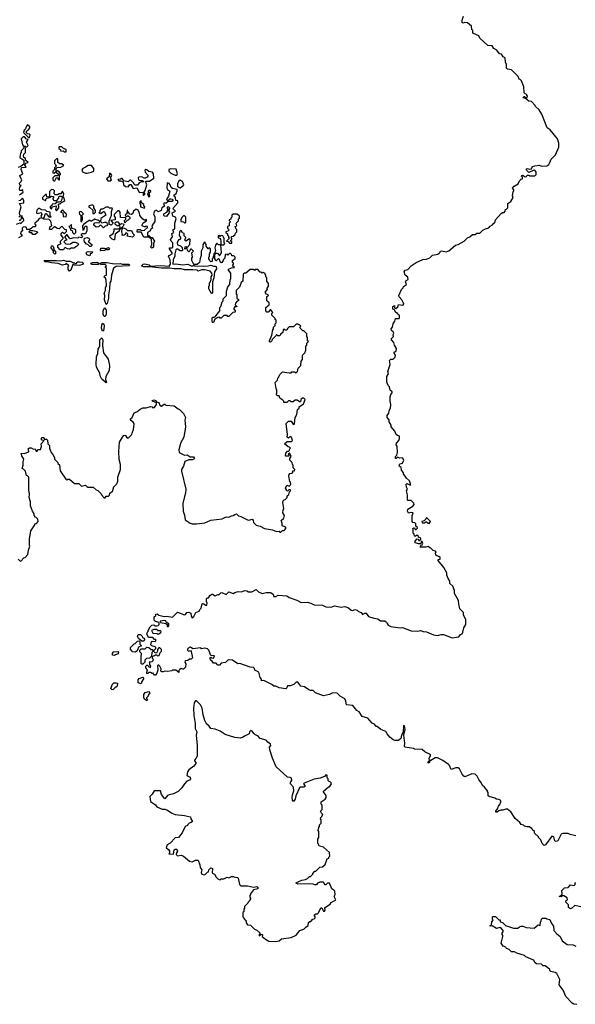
# Model space of a CAD drawing. Extents: x 2494118 to 2687960, y 757339 to 915227.
# Tile 260 of 364: x 2586212 to 2592731, y 883268 to 894822. Entities that reach past the tile are written whole.
import ezdxf

# ---------------------------------------------------------------- set-up
doc = ezdxf.new("R2010")
doc.units = 0

msp = doc.modelspace()

# ---------------------------------------------------------------- linework, layer by layer
at = {"layer": '0CON20XD'}
for points in [[(2588403, 887997), (2588405, 888030), (2588415, 888040), (2588425, 888040), (2588445, 888070), (2588455, 888070), (2588465, 888080), (2588475, 888080), (2588505, 888062), (2588535, 888078), (2588545, 888070), (2588572, 888095), (2588585, 888099), (2588635, 888078), (2588665, 888108), (2588715, 888088), (2588735, 888102), (2588775, 888113), (2588815, 888110), (2588855, 888123), (2588875, 888120), (2588895, 888108), (2588935, 888108), (2588985, 888137), (2589015, 888108), (2589055, 888090), (2589105, 888102), (2589155, 888100), (2589185, 888080), (2589195, 888053), (2589215, 888053), (2589245, 888068), (2589345, 888060), (2589375, 888042), (2589465, 888011), (2589515, 887982), (2589586, 887986), (2589626, 887976), (2589667, 887957), (2589765, 887952), (2589805, 887934), (2589865, 887928), (2589905, 887943), (2589985, 887930), (2590026, 887936), (2590070, 887920), (2590100, 887895), (2590119, 887891), (2590145, 887900), (2590170, 887895), (2590185, 887878), (2590217, 887867), (2590234, 887844), (2590263, 887857), (2590277, 887857), (2590305, 887820), (2590368, 887798), (2590413, 887793), (2590445, 887768), (2590495, 887768), (2590515, 887752), (2590522, 887738), (2590535, 887718), (2590565, 887703), (2590675, 887686), (2590705, 887692), (2590805, 887650), (2590882, 887648), (2590915, 887656), (2590945, 887643), (2590985, 887638), (2591065, 887603), (2591115, 887597), (2591155, 887609), (2591186, 887606), (2591285, 887570), (2591365, 887580), (2591384, 887606), (2591403, 887617), (2591412, 887635), (2591422, 887685), (2591448, 887725), (2591447, 887785), (2591420, 887835), (2591418, 887865), (2591375, 887910), (2591363, 887965), (2591362, 888005), (2591315, 888090), (2591312, 888125), (2591294, 888174), (2591258, 888208), (2591258, 888235), (2591238, 888265), (2591223, 888305), (2591222, 888332), (2591188, 888395), (2591120, 888475), (2591122, 888488), (2591145, 888490), (2591145, 888510), (2591130, 888525), (2591105, 888530), (2591095, 888540), (2591092, 888568), (2591098, 888575), (2591090, 888585), (2591062, 888592), (2591035, 888620), (2591023, 888623), (2591005, 888640), (2590975, 888632), (2590912, 888632), (2590922, 888658), (2590935, 888660), (2590942, 888675), (2590935, 888698), (2590922, 888698), (2590918, 888672), (2590895, 888672), (2590852, 888682), (2590852, 888705), (2590875, 888730), (2590888, 888728), (2590895, 888712), (2590908, 888712), (2590920, 888725), (2590917, 888737), (2590892, 888752), (2590885, 888770), (2590865, 888770), (2590855, 888760), (2590842, 888762), (2590840, 888785), (2590828, 888798), (2590830, 888835), (2590825, 888850), (2590835, 888860), (2590845, 888860), (2590852, 888842), (2590865, 888840), (2590880, 888855), (2590880, 888865), (2590858, 888878), (2590858, 888908), (2590847, 888917), (2590825, 888922), (2590818, 888935), (2590818, 889002), (2590830, 889035), (2590805, 889040), (2590775, 889030), (2590762, 889055), (2590765, 889080), (2590826, 889114), (2590838, 889135), (2590835, 889150), (2590805, 889180), (2590765, 889180), (2590760, 889185), (2590760, 889245), (2590750, 889295), (2590760, 889315), (2590750, 889335), (2590748, 889372), (2590755, 889380), (2590795, 889360), (2590797, 889375), (2590785, 889412), (2590751, 889441), (2590714, 889494), (2590713, 889505), (2590692, 889535), (2590687, 889567), (2590662, 889585), (2590671, 889609), (2590705, 889620), (2590720, 889655), (2590705, 889680), (2590668, 889678), (2590645, 889690), (2590627, 889673), (2590620, 889675), (2590620, 889695), (2590637, 889713), (2590643, 889745), (2590642, 889815), (2590630, 889835), (2590632, 889855), (2590660, 889885), (2590667, 889907), (2590667, 889937), (2590645, 889942), (2590628, 889955), (2590612, 889995), (2590570, 890045), (2590570, 890065), (2590548, 890105), (2590546, 890126), (2590522, 890155), (2590523, 890177), (2590542, 890205), (2590548, 890235), (2590562, 890265), (2590568, 890305), (2590560, 890345), (2590560, 890395), (2590568, 890425), (2590580, 890445), (2590580, 890455), (2590557, 890477), (2590550, 890515), (2590535, 890530), (2590518, 890568), (2590520, 890635), (2590540, 890665), (2590532, 890695), (2590557, 890775), (2590552, 890825), (2590565, 890838), (2590595, 890840), (2590617, 890863), (2590622, 890885), (2590602, 890918), (2590630, 890935), (2590632, 890965), (2590608, 891005), (2590602, 891035), (2590573, 891065), (2590575, 891080), (2590598, 891105), (2590592, 891125), (2590600, 891145), (2590595, 891160), (2590574, 891174), (2590570, 891195), (2590587, 891215), (2590592, 891255), (2590612, 891285), (2590620, 891315), (2590662, 891318), (2590668, 891325), (2590667, 891357), (2590652, 891362), (2590645, 891380), (2590635, 891380), (2590621, 891391), (2590608, 891418), (2590590, 891425), (2590590, 891455), (2590608, 891468), (2590610, 891445), (2590625, 891432), (2590647, 891453), (2590655, 891480), (2590705, 891472), (2590717, 891483), (2590716, 891496), (2590696, 891536), (2590662, 891572), (2590660, 891585), (2590690, 891655), (2590710, 891675), (2590715, 891690), (2590750, 891715), (2590740, 891745), (2590742, 891758), (2590770, 891775), (2590765, 891800), (2590733, 891823), (2590722, 891865), (2590735, 891882), (2590765, 891890), (2590804, 891936), (2590865, 891972), (2590943, 892007), (2590985, 892013), (2591022, 892028), (2591055, 892060), (2591118, 892072), (2591135, 892082), (2591144, 892096), (2591148, 892105), (2591165, 892110), (2591215, 892098), (2591245, 892112), (2591325, 892177), (2591357, 892183), (2591428, 892222), (2591465, 892263), (2591492, 892275), (2591525, 892300), (2591555, 892302), (2591575, 892318), (2591612, 892318), (2591645, 892353), (2591675, 892370), (2591715, 892380), (2591731, 892399), (2591758, 892415), (2591774, 892436), (2591785, 892440), (2591796, 892474), (2591861, 892549), (2591875, 892560), (2591895, 892560), (2591908, 892575), (2591910, 892595), (2591925, 892600), (2591937, 892613), (2591940, 892665), (2591975, 892690), (2592000, 892735), (2591992, 892755), (2592000, 892805), (2592010, 892815), (2592010, 892825), (2591993, 892847), (2592015, 892870), (2592060, 892895), (2592075, 892930), (2592095, 892950), (2592110, 892955), (2592110, 892975), (2592100, 892985), (2592104, 892996), (2592115, 893000), (2592133, 892983), (2592145, 892980), (2592156, 892984), (2592165, 893000), (2592185, 893000), (2592195, 892992), (2592255, 892992), (2592270, 893005), (2592273, 893035), (2592256, 893056), (2592235, 893053), (2592185, 893030), (2592161, 893051), (2592155, 893070), (2592165, 893078), (2592195, 893070), (2592215, 893072), (2592230, 893100), (2592255, 893109), (2592305, 893114), (2592335, 893104), (2592395, 893109), (2592420, 893125), (2592432, 893145), (2592448, 893185), (2592498, 893235), (2592538, 893325), (2592537, 893375), (2592520, 893425), (2592435, 893530), (2592402, 893555), (2592338, 893715), (2592308, 893765), (2592262, 893802), (2592258, 893815), (2592215, 893863), (2592185, 893867), (2592148, 893898), (2592120, 893905), (2592125, 893920), (2592135, 893920), (2592145, 893910), (2592165, 893910), (2592170, 893925), (2592160, 893935), (2592160, 893945), (2592142, 893952), (2592130, 893965), (2592126, 894036), (2592098, 894105), (2592085, 894120), (2592070, 894125), (2592060, 894155), (2591980, 894235), (2591935, 894242), (2591925, 894252), (2591924, 894295), (2591913, 894325), (2591908, 894375), (2591885, 894388), (2591865, 894418), (2591842, 894422), (2591810, 894465), (2591774, 894484), (2591756, 894516), (2591705, 894520), (2591610, 894605), (2591600, 894635), (2591535, 894660), (2591530, 894665), (2591530, 894695), (2591518, 894708), (2591512, 894745), (2591465, 894787), (2591435, 894788), (2591415, 894780), (2591405, 894790), (2591403, 894815), (2591418, 894865)], [(2586325, 893440), (2586335, 893470), (2586325, 893480), (2586302, 893482), (2586290, 893495), (2586292, 893518), (2586308, 893522), (2586330, 893555), (2586330, 893565), (2586305, 893590), (2586290, 893575), (2586278, 893542), (2586263, 893527), (2586258, 893498), (2586315, 893440), (2586325, 893440)], [(2586295, 893330), (2586310, 893345), (2586293, 893385), (2586310, 893415), (2586291, 893421), (2586268, 893448), (2586253, 893447), (2586230, 893425), (2586243, 893353), (2586255, 893340), (2586275, 893340), (2586285, 893330), (2586295, 893330)], [(2586211, 892769), (2586252, 892798), (2586245, 892830), (2586235, 892820), (2586215, 892820), (2586208, 892835), (2586212, 892858), (2586230, 892875), (2586212, 892882), (2586210, 892905), (2586228, 892922), (2586237, 892943), (2586212, 892985), (2586212, 892995), (2586248, 893015), (2586230, 893065), (2586232, 893088), (2586285, 893090), (2586287, 893097), (2586270, 893115), (2586282, 893138), (2586310, 893145), (2586282, 893172), (2586280, 893195), (2586260, 893205), (2586258, 893225), (2586260, 893245), (2586280, 893265), (2586280, 893315), (2586255, 893320), (2586248, 893302), (2586230, 893285), (2586230, 893265), (2586220, 893255), (2586212, 893205), (2586260, 893175), (2586262, 893128), (2586228, 893102), (2586192, 893088)], [(2586755, 893270), (2586755, 893300), (2586725, 893310), (2586705, 893330), (2586675, 893330), (2586670, 893325), (2586672, 893312), (2586690, 893295), (2586695, 893280), (2586722, 893282), (2586735, 893272), (2586755, 893270)], [(2586615, 893020), (2586640, 893040), (2586640, 893075), (2586652, 893088), (2586695, 893092), (2586728, 893112), (2586705, 893132), (2586683, 893133), (2586660, 893145), (2586660, 893185), (2586655, 893190), (2586645, 893190), (2586620, 893165), (2586620, 893135), (2586632, 893125), (2586640, 893105), (2586620, 893085), (2586620, 893065), (2586602, 893045), (2586600, 893025), (2586615, 893020)], [(2586625, 892930), (2586645, 892970), (2586658, 892968), (2586660, 892955), (2586672, 892942), (2586680, 892945), (2586680, 892995), (2586690, 893005), (2586690, 893015), (2586676, 893036), (2586657, 893047), (2586640, 893040), (2586640, 893035), (2586668, 893008), (2586668, 893002), (2586655, 892990), (2586625, 892990), (2586600, 892965), (2586600, 892945), (2586612, 892932), (2586625, 892930)], [(2587005, 893023), (2587056, 893034), (2587080, 893045), (2587080, 893075), (2587055, 893112), (2587015, 893113), (2586985, 893090), (2586952, 893075), (2586942, 893055), (2586947, 893037), (2586985, 893023), (2587005, 893023)], [(2587665, 892760), (2587680, 892775), (2587680, 892785), (2587670, 892795), (2587682, 892818), (2587702, 892885), (2587690, 892915), (2587692, 892928), (2587735, 892928), (2587787, 892963), (2587780, 893015), (2587770, 893035), (2587725, 893040), (2587705, 893062), (2587690, 893065), (2587680, 893055), (2587682, 893035), (2587720, 892995), (2587706, 892974), (2587685, 892962), (2587673, 892963), (2587645, 892980), (2587610, 892975), (2587600, 892965), (2587604, 892944), (2587615, 892938), (2587647, 892937), (2587670, 892925), (2587665, 892920), (2587635, 892920), (2587615, 892910), (2587595, 892880), (2587565, 892880), (2587550, 892895), (2587550, 892905), (2587515, 892940), (2587502, 892938), (2587485, 892920), (2587432, 892932), (2587415, 892960), (2587405, 892960), (2587395, 892950), (2587362, 892948), (2587375, 892930), (2587395, 892932), (2587425, 892920), (2587428, 892885), (2587455, 892867), (2587485, 892860), (2587502, 892888), (2587515, 892890), (2587542, 892842), (2587585, 892850), (2587610, 892805), (2587612, 892792), (2587622, 892798), (2587660, 892795), (2587660, 892765), (2587665, 892760)], [(2588055, 893000), (2588062, 893015), (2588047, 893067), (2587985, 893072), (2587960, 893065), (2587960, 893045), (2587985, 893022), (2588035, 893000), (2588055, 893000)], [(2589558, 891158), (2589545, 891170), (2589532, 891172), (2589502, 891202), (2589500, 891215), (2589510, 891225), (2589498, 891238), (2589485, 891240), (2589475, 891250), (2589455, 891250), (2589425, 891220), (2589372, 891218), (2589352, 891198), (2589345, 891180), (2589325, 891180), (2589315, 891190), (2589302, 891188), (2589298, 891152), (2589285, 891140), (2589272, 891138), (2589270, 891125), (2589258, 891112), (2589242, 891112), (2589225, 891130), (2589218, 891112), (2589172, 891068), (2589170, 891055), (2589155, 891040), (2589142, 891042), (2589142, 891055), (2589169, 891121), (2589180, 891185), (2589190, 891195), (2589190, 891215), (2589210, 891235), (2589210, 891255), (2589220, 891265), (2589220, 891295), (2589210, 891305), (2589208, 891318), (2589170, 891355), (2589170, 891375), (2589180, 891385), (2589158, 891418), (2589152, 891418), (2589125, 891390), (2589112, 891392), (2589100, 891405), (2589100, 891445), (2589140, 891475), (2589138, 891498), (2589110, 891525), (2589110, 891575), (2589128, 891582), (2589130, 891595), (2589102, 891602), (2589100, 891615), (2589090, 891625), (2589120, 891655), (2589110, 891665), (2589130, 891695), (2589130, 891725), (2589110, 891755), (2589110, 891795), (2589100, 891805), (2589100, 891825), (2589090, 891835), (2589090, 891845), (2589067, 891857), (2589055, 891850), (2589045, 891860), (2589035, 891860), (2589005, 891890), (2588975, 891890), (2588965, 891880), (2588955, 891890), (2588915, 891890), (2588865, 891850), (2588845, 891850), (2588832, 891838), (2588830, 891755), (2588812, 891738), (2588790, 891685), (2588750, 891645), (2588750, 891605), (2588760, 891595), (2588760, 891555), (2588778, 891538), (2588780, 891525), (2588765, 891520), (2588743, 891497), (2588740, 891475), (2588750, 891460), (2588758, 891458), (2588758, 891452), (2588745, 891460), (2588722, 891435), (2588740, 891405), (2588738, 891392), (2588712, 891388), (2588665, 891340), (2588655, 891340), (2588645, 891350), (2588605, 891350), (2588575, 891320), (2588565, 891320), (2588555, 891330), (2588535, 891328), (2588502, 891308), (2588485, 891270), (2588475, 891270), (2588468, 891285), (2588468, 891315), (2588475, 891330), (2588495, 891330), (2588509, 891341), (2588528, 891368), (2588558, 891405), (2588560, 891445), (2588572, 891458), (2588588, 891512), (2588600, 891525), (2588600, 891545), (2588640, 891585), (2588640, 891635), (2588653, 891687), (2588678, 891715), (2588680, 891775), (2588687, 891783), (2588690, 891805), (2588687, 891847), (2588660, 891885), (2588660, 891895), (2588695, 891912), (2588730, 891915), (2588710, 891935), (2588720, 891955), (2588720, 891965), (2588710, 891975), (2588710, 891995), (2588738, 892022), (2588740, 892035), (2588725, 892050), (2588702, 892052), (2588698, 892068), (2588685, 892080), (2588675, 892080), (2588655, 892060), (2588645, 892070), (2588622, 892068), (2588620, 892025), (2588602, 892008), (2588600, 891995), (2588585, 891972), (2588575, 891970), (2588565, 891980), (2588557, 892007), (2588545, 892020), (2588518, 891992), (2588512, 891992), (2588510, 892005), (2588500, 892015), (2588502, 892068), (2588518, 892082), (2588532, 892082), (2588555, 892050), (2588580, 892085), (2588570, 892180), (2588545, 892180), (2588525, 892200), (2588508, 892175), (2588502, 892145), (2588508, 892115), (2588500, 892085), (2588490, 892075), (2588490, 892055), (2588480, 892045), (2588480, 892025), (2588470, 892015), (2588470, 891985), (2588455, 891980), (2588442, 891992), (2588440, 892005), (2588430, 892015), (2588430, 892035), (2588440, 892045), (2588440, 892075), (2588450, 892095), (2588450, 892135), (2588435, 892150), (2588428, 892132), (2588422, 892132), (2588400, 892165), (2588400, 892185), (2588390, 892195), (2588388, 892208), (2588375, 892210), (2588360, 892175), (2588360, 892145), (2588342, 892105), (2588342, 892055), (2588328, 892022), (2588320, 891975), (2588295, 891950), (2588255, 891950), (2588230, 891995), (2588230, 892025), (2588240, 892035), (2588230, 892085), (2588250, 892105), (2588228, 892128), (2588215, 892130), (2588208, 892112), (2588195, 892100), (2588180, 892115), (2588178, 892138), (2588165, 892140), (2588155, 892130), (2588150, 892135), (2588152, 892158), (2588165, 892160), (2588175, 892150), (2588207, 892183), (2588210, 892245), (2588205, 892250), (2588162, 892222), (2588150, 892235), (2588160, 892265), (2588140, 892285), (2588140, 892315), (2588123, 892323), (2588108, 892348), (2588088, 892335), (2588082, 892295), (2588100, 892265), (2588100, 892255), (2588085, 892240), (2588075, 892240), (2588060, 892205), (2588065, 892180), (2588098, 892168), (2588118, 892148), (2588120, 892115), (2588115, 892110), (2588095, 892112), (2588065, 892130), (2588055, 892130), (2588045, 892120), (2588032, 892075), (2588032, 892048), (2588013, 892005), (2588010, 891955), (2588045, 891958), (2588125, 891944), (2588185, 891952), (2588225, 891933), (2588246, 891934), (2588255, 891940), (2588267, 891933), (2588365, 891930), (2588423, 891933), (2588455, 891942), (2588485, 891930), (2588505, 891932), (2588515, 891928), (2588521, 891899), (2588498, 891862), (2588490, 891795), (2588472, 891745), (2588475, 891620), (2588465, 891608), (2588461, 891611), (2588430, 891665), (2588430, 891695), (2588440, 891705), (2588440, 891735), (2588450, 891745), (2588453, 891767), (2588460, 891775), (2588460, 891805), (2588468, 891825), (2588467, 891847), (2588445, 891870), (2588385, 891888), (2588345, 891886), (2588305, 891870), (2588292, 891882), (2588245, 891887), (2588147, 891887), (2588105, 891897), (2588025, 891898), (2587975, 891908), (2587875, 891907), (2587735, 891922), (2587665, 891922), (2587640, 891935), (2587662, 891955), (2587675, 891958), (2587730, 891945), (2587745, 891930), (2587865, 891939), (2587965, 891932), (2587975, 891942), (2587982, 891955), (2587976, 892005), (2587958, 892045), (2587964, 892056), (2588000, 892075), (2588002, 892085), (2587970, 892135), (2587970, 892145), (2587995, 892147), (2588010, 892155), (2588008, 892205), (2587988, 892225), (2587980, 892245), (2588003, 892275), (2587998, 892312), (2588020, 892325), (2588010, 892355), (2588032, 892368), (2588033, 892435), (2588048, 892485), (2588040, 892505), (2588010, 892515), (2588000, 892555), (2588040, 892575), (2588010, 892605), (2588067, 892675), (2588067, 892697), (2588042, 892702), (2588038, 892735), (2588020, 892765), (2588048, 892782), (2588060, 892815), (2588058, 892828), (2588005, 892840), (2587988, 892855), (2587978, 892885), (2587965, 892900), (2587942, 892908), (2587937, 892845), (2587945, 892828), (2587970, 892815), (2587972, 892805), (2587959, 892751), (2587934, 892714), (2587945, 892700), (2587955, 892700), (2587975, 892720), (2587985, 892720), (2588000, 892715), (2588010, 892705), (2588010, 892695), (2588005, 892690), (2587955, 892690), (2587932, 892668), (2587905, 892670), (2587900, 892665), (2587910, 892635), (2587880, 892615), (2587872, 892585), (2587865, 892578), (2587838, 892568), (2587815, 892588), (2587792, 892575), (2587782, 892545), (2587798, 892508), (2587797, 892453), (2587762, 892405), (2587770, 892375), (2587755, 892370), (2587739, 892341), (2587713, 892327), (2587710, 892315), (2587712, 892292), (2587725, 892290), (2587745, 892270), (2587767, 892267), (2587792, 892225), (2587780, 892195), (2587782, 892155), (2587775, 892148), (2587763, 892143), (2587750, 892155), (2587762, 892185), (2587758, 892248), (2587725, 892270), (2587670, 892270), (2587635, 892330), (2587595, 892330), (2587590, 892335), (2587595, 892360), (2587625, 892360), (2587635, 892350), (2587677, 892353), (2587710, 892385), (2587710, 892395), (2587695, 892400), (2587685, 892390), (2587675, 892390), (2587648, 892405), (2587648, 892415), (2587662, 892438), (2587698, 892462), (2587700, 892475), (2587695, 892480), (2587685, 892470), (2587675, 892470), (2587655, 892482), (2587620, 892525), (2587618, 892555), (2587602, 892585), (2587587, 892597), (2587575, 892600), (2587561, 892589), (2587548, 892575), (2587541, 892549), (2587525, 892538), (2587505, 892540), (2587482, 892572), (2587478, 892588), (2587472, 892588), (2587470, 892545), (2587452, 892538), (2587450, 892525), (2587465, 892510), (2587475, 892520), (2587485, 892520), (2587500, 892510), (2587508, 892492), (2587485, 892470), (2587472, 892468), (2587445, 892440), (2587440, 892465), (2587458, 892482), (2587458, 892498), (2587395, 892500), (2587390, 892565), (2587378, 892578), (2587365, 892580), (2587320, 892535), (2587320, 892515), (2587332, 892502), (2587330, 892475), (2587280, 892465), (2587310, 892435), (2587285, 892410), (2587263, 892423), (2587260, 892465), (2587270, 892475), (2587272, 892495), (2587290, 892525), (2587288, 892572), (2587300, 892605), (2587295, 892610), (2587265, 892610), (2587252, 892622), (2587225, 892622), (2587185, 892600), (2587165, 892600), (2587150, 892585), (2587150, 892565), (2587140, 892555), (2587165, 892550), (2587195, 892570), (2587208, 892568), (2587222, 892528), (2587165, 892490), (2587160, 892455), (2587175, 892440), (2587205, 892448), (2587230, 892445), (2587240, 892415), (2587238, 892402), (2587215, 892400), (2587195, 892380), (2587165, 892410), (2587152, 892408), (2587135, 892392), (2587108, 892388), (2587082, 892412), (2587080, 892425), (2587095, 892440), (2587112, 892442)], [(2587275, 892932), (2587290, 892945), (2587280, 892955), (2587280, 892975), (2587292, 892995), (2587280, 893015), (2587265, 893020), (2587262, 892978), (2587232, 892955), (2587245, 892933), (2587275, 892932)], [(2588095, 892850), (2588113, 892867), (2588125, 892868), (2588137, 892885), (2588122, 892925), (2588095, 892938), (2588075, 892922), (2588062, 892895), (2588065, 892870), (2588082, 892852), (2588095, 892850)], [(2586645, 892580), (2586670, 892615), (2586670, 892635), (2586662, 892648), (2586675, 892660), (2586685, 892660), (2586702, 892678), (2586740, 892695), (2586730, 892735), (2586720, 892745), (2586728, 892775), (2586715, 892810), (2586695, 892778), (2586675, 892778), (2586655, 892768), (2586628, 892768), (2586618, 892778), (2586620, 892815), (2586607, 892827), (2586585, 892828), (2586560, 892805), (2586560, 892740), (2586575, 892740), (2586585, 892750), (2586608, 892748), (2586610, 892735), (2586600, 892725), (2586600, 892715), (2586612, 892702), (2586648, 892702), (2586667, 892723), (2586675, 892750), (2586705, 892750), (2586710, 892745), (2586707, 892713), (2586695, 892690), (2586675, 892680), (2586645, 892680), (2586628, 892662), (2586592, 892658), (2586588, 892642), (2586570, 892625), (2586570, 892615), (2586585, 892600), (2586592, 892628), (2586638, 892638), (2586640, 892625), (2586630, 892595), (2586645, 892580)], [(2587725, 892740), (2587737, 892753), (2587730, 892795), (2587750, 892805), (2587750, 892815), (2587735, 892822), (2587720, 892815), (2587720, 892785), (2587712, 892778), (2587725, 892740)], [(2586200, 892505), (2586220, 892525), (2586213, 892533), (2586210, 892555), (2586228, 892625), (2586210, 892665), (2586260, 892675), (2586262, 892702), (2586245, 892730), (2586218, 892702), (2586202, 892698)], [(2586520, 892700), (2586520, 892715), (2586532, 892728), (2586560, 892735), (2586560, 892740), (2586532, 892742), (2586525, 892770), (2586515, 892770), (2586480, 892735), (2586480, 892715), (2586515, 892700), (2586520, 892700)], [(2587675, 892610), (2587680, 892625), (2587670, 892635), (2587668, 892655), (2587642, 892672), (2587635, 892700), (2587620, 892685), (2587620, 892665), (2587630, 892655), (2587630, 892625), (2587675, 892610)], [(2587112, 892442), (2587145, 892440), (2587150, 892455), (2587137, 892467), (2587095, 892480), (2587055, 892460), (2587045, 892460), (2587035, 892470), (2587025, 892468), (2586962, 892418), (2586950, 892405), (2586952, 892352), (2586968, 892362), (2586972, 892388), (2586985, 892400), (2586995, 892400), (2587000, 892395), (2587000, 892345), (2586985, 892310), (2586945, 892308), (2586930, 892300), (2586948, 892275), (2586937, 892263), (2586905, 892270), (2586895, 892260), (2586845, 892262), (2586805, 892250), (2586791, 892261), (2586768, 892298), (2586762, 892298), (2586740, 892275), (2586740, 892265), (2586760, 892245), (2586760, 892235), (2586742, 892228), (2586730, 892215), (2586754, 892194), (2586767, 892187), (2586809, 892191), (2586835, 892210), (2586863, 892213), (2586895, 892200), (2586900, 892185), (2586880, 892160), (2586845, 892140), (2586815, 892140), (2586795, 892130), (2586773, 892133), (2586745, 892150), (2586732, 892138), (2586725, 892120), (2586685, 892120), (2586660, 892155), (2586660, 892175), (2586700, 892195), (2586690, 892205), (2586692, 892225), (2586720, 892255), (2586720, 892265), (2586700, 892295), (2586700, 892315), (2586715, 892330), (2586738, 892312), (2586762, 892338), (2586760, 892355), (2586742, 892362), (2586705, 892400), (2586675, 892370), (2586653, 892373), (2586625, 892390), (2586615, 892390), (2586585, 892360), (2586562, 892362), (2586570, 892395), (2586590, 892405), (2586577, 892457), (2586557, 892477), (2586495, 892482), (2586480, 892495), (2586497, 892503), (2586515, 892550), (2586525, 892550), (2586530, 892535), (2586555, 892510), (2586580, 892510), (2586570, 892525), (2586570, 892565), (2586532, 892572), (2586515, 892588), (2586473, 892593), (2586435, 892610), (2586413, 892587), (2586410, 892555), (2586415, 892550), (2586465, 892560), (2586470, 892535), (2586460, 892515), (2586468, 892492), (2586442, 892488), (2586430, 892475), (2586430, 892465), (2586390, 892435), (2586390, 892425), (2586400, 892415), (2586395, 892390), (2586365, 892390), (2586348, 892372), (2586325, 892360), (2586295, 892360), (2586290, 892385), (2586275, 892390), (2586253, 892387), (2586242, 892378), (2586240, 892365), (2586250, 892355), (2586225, 892330), (2586222, 892315), (2586242, 892285), (2586197, 892263)], [(2586755, 892510), (2586762, 892535), (2586756, 892546), (2586732, 892562), (2586730, 892575), (2586715, 892590), (2586690, 892565), (2586718, 892558), (2586722, 892512), (2586755, 892510)], [(2586935, 892450), (2586950, 892475), (2586950, 892505), (2586940, 892515), (2586940, 892525), (2586960, 892545), (2586938, 892568), (2586925, 892572), (2586910, 892565), (2586910, 892555), (2586915, 892540), (2586930, 892525), (2586930, 892455), (2586935, 892450)], [(2587085, 892550), (2587100, 892565), (2587100, 892585), (2587080, 892615), (2587080, 892635), (2587065, 892648), (2587025, 892640), (2587020, 892625), (2587035, 892620), (2587068, 892588), (2587070, 892550), (2587085, 892550)], [(2587935, 892512), (2587912, 892515), (2587903, 892525), (2587902, 892545), (2587937, 892563), (2587948, 892582), (2587950, 892605), (2587942, 892618), (2587955, 892630), (2587970, 892615), (2587970, 892605), (2587960, 892595), (2587960, 892575), (2587970, 892565), (2587935, 892512)], [(2586175, 892423), (2586215, 892440), (2586225, 892430), (2586262, 892468), (2586258, 892485), (2586240, 892505), (2586240, 892520), (2586230, 892515), (2586230, 892485), (2586218, 892462), (2586205, 892470)], [(2587315, 892238), (2587297, 892247), (2587272, 892272), (2587270, 892285), (2587307, 892313), (2587322, 892345), (2587322, 892368), (2587375, 892370), (2587390, 892385), (2587388, 892408), (2587375, 892410), (2587365, 892400), (2587345, 892410), (2587330, 892425), (2587332, 892438), (2587345, 892450), (2587365, 892450), (2587385, 892420), (2587411, 892429), (2587428, 892428), (2587432, 892415), (2587425, 892400), (2587382, 892358), (2587378, 892342), (2587330, 892305), (2587325, 892240), (2587315, 892238)], [(2588155, 892440), (2588160, 892445), (2588160, 892505), (2588145, 892520), (2588135, 892520), (2588115, 892500), (2588102, 892475), (2588103, 892453), (2588135, 892450), (2588145, 892440), (2588155, 892440)], [(2588700, 892200), (2588700, 892215), (2588690, 892225), (2588690, 892235), (2588700, 892245), (2588700, 892255), (2588690, 892265), (2588702, 892278), (2588718, 892282), (2588738, 892302), (2588742, 892318), (2588760, 892335), (2588760, 892355), (2588750, 892365), (2588740, 892395), (2588760, 892405), (2588750, 892435), (2588778, 892462), (2588780, 892485), (2588790, 892495), (2588790, 892515), (2588765, 892540), (2588715, 892540), (2588702, 892528), (2588700, 892505), (2588690, 892495), (2588688, 892482), (2588670, 892475), (2588670, 892465), (2588680, 892455), (2588680, 892445), (2588670, 892435), (2588670, 892405), (2588650, 892395), (2588650, 892375), (2588670, 892355), (2588655, 892340), (2588630, 892335), (2588630, 892325), (2588648, 892308), (2588650, 892295), (2588660, 892285), (2588660, 892265), (2588670, 892255), (2588640, 892225), (2588658, 892218), (2588675, 892200), (2588695, 892200), (2588700, 892200)], [(2586365, 892300), (2586355, 892320), (2586335, 892320), (2586320, 892335), (2586335, 892350), (2586365, 892350), (2586417, 892337), (2586420, 892325), (2586395, 892302), (2586365, 892300)], [(2586855, 892310), (2586870, 892325), (2586870, 892355), (2586856, 892366), (2586822, 892372), (2586820, 892415), (2586815, 892420), (2586808, 892402), (2586790, 892395), (2586800, 892385), (2586812, 892352), (2586828, 892348), (2586830, 892325), (2586845, 892310), (2586855, 892310)], [(2587535, 892272), (2587472, 892282), (2587480, 892305), (2587465, 892320), (2587452, 892318), (2587448, 892302), (2587437, 892293), (2587415, 892290), (2587410, 892295), (2587418, 892302), (2587410, 892335), (2587412, 892368), (2587425, 892380), (2587457, 892367), (2587478, 892348), (2587525, 892350), (2587540, 892315), (2587560, 892295), (2587535, 892272)], [(2587045, 892160), (2587035, 892160), (2587010, 892185), (2586995, 892190), (2586972, 892215), (2586968, 892235), (2586972, 892258), (2587005, 892268), (2587028, 892255), (2587032, 892238), (2587020, 892225), (2587020, 892215), (2587060, 892185), (2587058, 892172), (2587045, 892160)], [(2588605, 892180), (2588620, 892195), (2588610, 892205), (2588610, 892255), (2588597, 892287), (2588575, 892290), (2588565, 892280), (2588555, 892290), (2588542, 892288), (2588542, 892262), (2588558, 892258), (2588567, 892247), (2588572, 892225), (2588570, 892180), (2588605, 892180)], [(2586625, 892070), (2586610, 892085), (2586608, 892108), (2586580, 892145), (2586585, 892170), (2586595, 892170), (2586605, 892160), (2586618, 892118), (2586630, 892105), (2586630, 892075), (2586625, 892070)], [(2587035, 892050), (2587000, 892065), (2586992, 892085), (2587002, 892098), (2587015, 892102), (2587065, 892100), (2587070, 892095), (2587055, 892080), (2587042, 892078), (2587035, 892050)], [(2587165, 892110), (2587160, 892115), (2587165, 892140), (2587205, 892142), (2587225, 892138), (2587255, 892148), (2587267, 892137), (2587255, 892120), (2587215, 892120), (2587205, 892113), (2587165, 892110)], [(2586795, 891870), (2586780, 891895), (2586780, 891925), (2586788, 891935), (2586755, 891960), (2586745, 891950), (2586715, 891942), (2586662, 891962), (2586585, 891968), (2586535, 891982), (2586505, 891982), (2586500, 891995), (2586645, 891998), (2586695, 891992), (2586725, 892000), (2586755, 891987), (2586805, 891990), (2586835, 891972), (2586855, 891970), (2586865, 891960), (2586878, 891962), (2586885, 891980), (2586915, 891982), (2586945, 891976), (2586958, 891965), (2586958, 891952), (2586912, 891938), (2586855, 891940), (2586845, 891950), (2586835, 891950), (2586810, 891885), (2586795, 891870)], [(2587058, 891948), (2587048, 891965), (2587065, 891973), (2587116, 891976), (2587140, 891965), (2587135, 891950), (2587058, 891948)], [(2587225, 891480), (2587206, 891536), (2587209, 891585), (2587202, 891615), (2587220, 891645), (2587220, 891675), (2587232, 891705), (2587227, 891767), (2587218, 891788), (2587200, 891805), (2587215, 891820), (2587230, 891825), (2587230, 891905), (2587220, 891915), (2587220, 891925), (2587230, 891935), (2587215, 891948), (2587168, 891948), (2587160, 891955), (2587160, 891965), (2587177, 891973), (2587235, 891972), (2587325, 891959), (2587395, 891960), (2587415, 891952), (2587488, 891955), (2587500, 891945), (2587497, 891933), (2587345, 891928), (2587312, 891908), (2587288, 891825), (2587280, 891755), (2587270, 891735), (2587267, 891665), (2587253, 891595), (2587254, 891555), (2587236, 891494), (2587225, 891480)], [(2587215, 891340), (2587201, 891341), (2587190, 891365), (2587192, 891408), (2587205, 891440), (2587215, 891440), (2587226, 891415), (2587228, 891365), (2587215, 891340)], [(2587185, 891168), (2587171, 891201), (2587174, 891236), (2587185, 891260), (2587198, 891248), (2587204, 891225), (2587195, 891172), (2587185, 891168)], [(2586195, 888490), (2586212, 888472), (2586225, 888470), (2586262, 888508), (2586275, 888510), (2586308, 888545), (2586314, 888596), (2586332, 888645), (2586328, 888655), (2586328, 888725), (2586342, 888825), (2586390, 888895), (2586390, 888905), (2586408, 888912), (2586430, 888935), (2586425, 888960), (2586405, 888980), (2586390, 888985), (2586390, 888995), (2586380, 889005), (2586380, 889025), (2586360, 889055), (2586338, 889118), (2586337, 889163), (2586323, 889215), (2586327, 889255), (2586318, 889305), (2586320, 889455), (2586305, 889470), (2586292, 889472), (2586280, 889525), (2586255, 889550), (2586240, 889555), (2586254, 889595), (2586253, 889635), (2586262, 889665), (2586237, 889705), (2586230, 889735), (2586265, 889731), (2586317, 889753), (2586315, 889780), (2586310, 889785), (2586325, 889798), (2586345, 889798), (2586375, 889782), (2586395, 889788), (2586405, 889760), (2586415, 889760), (2586425, 889780), (2586455, 889780), (2586468, 889815), (2586462, 889845), (2586500, 889885), (2586475, 889890), (2586463, 889905), (2586475, 889920), (2586495, 889920), (2586502, 889902), (2586525, 889900), (2586538, 889888), (2586540, 889845), (2586560, 889825), (2586560, 889785), (2586570, 889775), (2586580, 889745), (2586602, 889722), (2586620, 889685), (2586620, 889665), (2586660, 889625), (2586660, 889615), (2586677, 889597), (2586688, 889528), (2586752, 889432), (2586765, 889420), (2586775, 889430), (2586795, 889430), (2586855, 889380), (2586905, 889378), (2586935, 889350), (2586985, 889360), (2587008, 889338), (2587075, 889338), (2587110, 889305), (2587128, 889298), (2587168, 889258), (2587170, 889245), (2587202, 889212), (2587215, 889210), (2587225, 889230), (2587255, 889230), (2587267, 889243), (2587270, 889265), (2587285, 889280), (2587300, 889285), (2587318, 889342), (2587350, 889375), (2587362, 889408), (2587363, 889455), (2587394, 889545), (2587394, 889604), (2587380, 889660), (2587374, 889755), (2587384, 889865), (2587416, 889924), (2587435, 889942), (2587445, 889948), (2587455, 889942), (2587465, 889922), (2587485, 889910), (2587525, 889952), (2587547, 890015), (2587556, 890075), (2587547, 890097), (2587510, 890125), (2587512, 890138), (2587530, 890155), (2587555, 890210), (2587585, 890220), (2587625, 890252), (2587655, 890268), (2587695, 890268), (2587745, 890283), (2587765, 890278), (2587775, 890268), (2587795, 890272), (2587817, 890305), (2587818, 890328), (2587769, 890345), (2587767, 890355), (2587785, 890362), (2587804, 890355), (2587815, 890338), (2587845, 890330), (2587855, 890300), (2587875, 890288), (2587905, 890310), (2587915, 890310), (2587925, 890300), (2588025, 890292), (2588070, 890255), (2588085, 890250), (2588135, 890200), (2588158, 890155), (2588151, 890125), (2588156, 890045), (2588138, 889925), (2588099, 889855), (2588094, 889835), (2588080, 889775), (2588083, 889745), (2588145, 889713), (2588176, 889716), (2588213, 889693), (2588252, 889692), (2588262, 889675), (2588256, 889664), (2588235, 889657), (2588195, 889657), (2588151, 889639), (2588133, 889585), (2588110, 889545), (2588109, 889525), (2588160, 889315), (2588158, 889265), (2588145, 889228), (2588127, 889145), (2588130, 889055), (2588145, 889010), (2588152, 888952), (2588210, 888915), (2588235, 888907), (2588285, 888906), (2588385, 888918), (2588455, 888948), (2588586, 888964), (2588635, 888988), (2588667, 888983), (2588698, 889002), (2588717, 889003), (2588735, 889018), (2588755, 889022), (2588779, 888999), (2588805, 888992), (2588885, 888952), (2588905, 888950), (2588935, 888960), (2588945, 888958), (2588952, 888945), (2588953, 888923), (2588985, 888892), (2589035, 888878), (2589085, 888853), (2589176, 888836), (2589225, 888818), (2589255, 888820), (2589265, 888810), (2589275, 888810), (2589295, 888830), (2589315, 888830), (2589338, 888855), (2589325, 888872), (2589290, 888885), (2589290, 888915), (2589280, 888945), (2589310, 888975), (2589318, 889005), (2589300, 889035), (2589303, 889067), (2589312, 889085), (2589300, 889155), (2589303, 889177), (2589315, 889190), (2589328, 889192), (2589350, 889215), (2589350, 889235), (2589368, 889252), (2589378, 889282), (2589390, 889295), (2589390, 889305), (2589375, 889310), (2589358, 889292), (2589345, 889290), (2589340, 889315), (2589330, 889325), (2589345, 889360), (2589375, 889350), (2589392, 889368), (2589390, 889395), (2589380, 889405), (2589370, 889465), (2589373, 889487), (2589382, 889498), (2589408, 889502), (2589420, 889515), (2589412, 889528), (2589435, 889530), (2589440, 889545), (2589420, 889565), (2589420, 889595), (2589413, 889603), (2589410, 889625), (2589380, 889655), (2589380, 889675), (2589398, 889695), (2589378, 889738), (2589360, 889725), (2589370, 889715), (2589368, 889702), (2589335, 889700), (2589330, 889705), (2589333, 889737), (2589352, 889758), (2589365, 889760), (2589378, 889772), (2589380, 889785), (2589390, 889795), (2589378, 889808), (2589362, 889812), (2589320, 889845), (2589348, 889872), (2589399, 889871), (2589412, 889885), (2589400, 889925), (2589385, 889930), (2589365, 889910), (2589350, 889925), (2589352, 889955), (2589340, 890085), (2589365, 890110), (2589395, 890110), (2589420, 890075), (2589427, 890073), (2589435, 890080), (2589442, 890155), (2589462, 890188), (2589473, 890247), (2589490, 890265), (2589492, 890278), (2589540, 890315), (2589560, 890365), (2589545, 890380), (2589528, 890382), (2589510, 890365), (2589505, 890340), (2589495, 890340), (2589467, 890357), (2589445, 890358), (2589422, 890338), (2589395, 890340), (2589385, 890350), (2589365, 890350), (2589345, 890330), (2589312, 890332), (2589310, 890345), (2589298, 890358), (2589265, 890380), (2589255, 890410), (2589235, 890410), (2589220, 890425), (2589230, 890435), (2589230, 890475), (2589220, 890495), (2589210, 890565), (2589237, 890593), (2589240, 890615), (2589250, 890625), (2589262, 890658), (2589295, 890690), (2589375, 890678), (2589395, 890680), (2589405, 890690), (2589435, 890690), (2589455, 890680), (2589470, 890695), (2589480, 890735), (2589510, 890765), (2589513, 890817), (2589530, 890835), (2589530, 890885), (2589557, 890913), (2589570, 890945), (2589570, 890995), (2589580, 891005), (2589582, 891028), (2589600, 891045), (2589590, 891055), (2589590, 891095), (2589580, 891105), (2589580, 891135), (2589558, 891158)], [(2587225, 890562), (2587176, 890606), (2587156, 890645), (2587150, 890675), (2587114, 890745), (2587108, 890775), (2587112, 890868), (2587127, 890905), (2587131, 890955), (2587146, 890975), (2587151, 890995), (2587152, 891065), (2587175, 891090), (2587186, 891066), (2587182, 890998), (2587194, 890914), (2587249, 890839), (2587264, 890765), (2587260, 890705), (2587222, 890635), (2587219, 890599), (2587230, 890565), (2587225, 890562)], [(2591015, 888910), (2591030, 888935), (2590985, 888980), (2590978, 888962), (2590958, 888942), (2590930, 888935), (2590935, 888920), (2590965, 888920), (2590975, 888930), (2590985, 888930), (2591003, 888913), (2591015, 888910)], [(2592735, 885246), (2592671, 885261), (2592645, 885273), (2592585, 885272), (2592566, 885264), (2592525, 885188), (2592505, 885177), (2592490, 885185), (2592480, 885235), (2592455, 885242), (2592382, 885138), (2592365, 885133), (2592340, 885155), (2592327, 885197), (2592300, 885225), (2592300, 885235), (2592250, 885275), (2592250, 885295), (2592230, 885315), (2592225, 885330), (2592215, 885330), (2592195, 885350), (2592165, 885350), (2592135, 885360), (2592122, 885372), (2592095, 885380), (2592080, 885400), (2592025, 885450), (2591976, 885526), (2591935, 885558), (2591915, 885560), (2591882, 885548), (2591855, 885548), (2591832, 885538), (2591815, 885523), (2591800, 885525), (2591798, 885535), (2591818, 885562), (2591828, 885595), (2591846, 885614), (2591857, 885645), (2591855, 885660), (2591835, 885672), (2591805, 885677), (2591785, 885689), (2591720, 885705), (2591710, 885715), (2591710, 885755), (2591700, 885765), (2591700, 885775), (2591666, 885816), (2591640, 885835), (2591630, 885865), (2591598, 885905), (2591578, 885945), (2591555, 885968), (2591517, 885973), (2591435, 885938), (2591424, 885944), (2591405, 885970), (2591373, 886033), (2591355, 886042), (2591327, 886043), (2591275, 886022), (2591255, 886070), (2591243, 886083), (2591178, 886128), (2591112, 886162), (2591085, 886162), (2591035, 886131), (2591022, 886128), (2591018, 886105), (2591005, 886100), (2591005, 886115), (2591019, 886131), (2591016, 886155), (2591030, 886185), (2591030, 886195), (2591020, 886205), (2590965, 886232), (2590935, 886258), (2590845, 886262), (2590832, 886272), (2590732, 886285), (2590726, 886296), (2590729, 886331), (2590718, 886425), (2590734, 886495), (2590726, 886535), (2590715, 886540), (2590709, 886461), (2590692, 886425), (2590683, 886387), (2590657, 886363), (2590615, 886364), (2590593, 886373), (2590554, 886405), (2590523, 886443), (2590509, 886469), (2590450, 886495), (2590405, 886530), (2590395, 886530), (2590376, 886556), (2590347, 886567), (2590298, 886625), (2590228, 886645), (2590195, 886702), (2590168, 886718), (2590120, 886775), (2590045, 886782), (2590040, 886825), (2590025, 886853), (2589972, 886885), (2589938, 886918), (2589885, 886922), (2589845, 886904), (2589775, 886887), (2589684, 886924), (2589655, 886952), (2589625, 886950), (2589605, 886957), (2589552, 886992), (2589512, 887002), (2589475, 887050), (2589455, 887048), (2589428, 887022), (2589386, 887004), (2589354, 887006), (2589347, 886983), (2589335, 886972), (2589255, 886982), (2589215, 887000), (2589193, 887003), (2589171, 887021), (2589075, 887068), (2589050, 887065), (2589050, 887085), (2589032, 887105), (2589018, 887165), (2588971, 887191), (2588965, 887210), (2588955, 887220), (2588915, 887223), (2588795, 887268), (2588773, 887263), (2588710, 887305), (2588658, 887312), (2588625, 887280), (2588575, 887270), (2588555, 887250), (2588535, 887250), (2588515, 887270), (2588485, 887270), (2588470, 887295), (2588452, 887305), (2588448, 887332), (2588455, 887340), (2588463, 887333), (2588485, 887332), (2588498, 887358), (2588455, 887360), (2588430, 887425), (2588415, 887439), (2588385, 887449), (2588345, 887440), (2588335, 887450), (2588245, 887440), (2588215, 887458), (2588200, 887455), (2588180, 887435), (2588180, 887425), (2588193, 887413), (2588215, 887420), (2588225, 887410), (2588238, 887335), (2588225, 887320), (2588205, 887320), (2588185, 887302), (2588152, 887298), (2588150, 887285), (2588162, 887265), (2588158, 887225), (2588135, 887202), (2588125, 887200), (2588105, 887208), (2588091, 887199), (2588080, 887185), (2588077, 887163), (2588045, 887190), (2588005, 887190), (2587995, 887180), (2587945, 887173), (2587915, 887177), (2587895, 887168), (2587878, 887168), (2587868, 887178), (2587870, 887205), (2587857, 887237), (2587845, 887248), (2587835, 887248), (2587830, 887245), (2587832, 887188), (2587822, 887155), (2587805, 887130), (2587792, 887132), (2587775, 887160), (2587765, 887150), (2587745, 887162), (2587728, 887162), (2587715, 887150), (2587705, 887150), (2587703, 887165), (2587712, 887192), (2587692, 887215), (2587690, 887235), (2587702, 887248), (2587715, 887250), (2587722, 887232), (2587745, 887220), (2587750, 887235), (2587740, 887255), (2587738, 887278), (2587732, 887288), (2587765, 887290), (2587778, 887302), (2587780, 887315), (2587770, 887325), (2587770, 887345), (2587782, 887358), (2587795, 887360), (2587805, 887370), (2587815, 887370), (2587828, 887358), (2587849, 887361), (2587860, 887395), (2587877, 887413), (2587875, 887430), (2587855, 887450), (2587845, 887450), (2587828, 887432), (2587827, 887413), (2587815, 887390), (2587802, 887392), (2587785, 887410), (2587772, 887408), (2587762, 887395), (2587758, 887352), (2587735, 887330), (2587700, 887325), (2587680, 887305), (2587680, 887285), (2587655, 887260), (2587645, 887260), (2587638, 887268), (2587638, 887355), (2587642, 887375), (2587640, 887385), (2587620, 887405), (2587622, 887425), (2587635, 887440), (2587685, 887440), (2587705, 887458), (2587727, 887457), (2587755, 887430), (2587765, 887430), (2587775, 887420), (2587785, 887420), (2587810, 887445), (2587810, 887455), (2587800, 887465), (2587763, 887473), (2587752, 887485), (2587757, 887523), (2587765, 887528), (2587800, 887525), (2587810, 887535), (2587808, 887548), (2587795, 887550), (2587772, 887572), (2587723, 887573), (2587708, 887608), (2587700, 887615), (2587708, 887622), (2587710, 887635), (2587720, 887645), (2587720, 887655), (2587743, 887697), (2587762, 887718), (2587785, 887720), (2587798, 887708), (2587815, 887708), (2587837, 887713), (2587848, 887725), (2587848, 887748), (2587805, 887760), (2587790, 887775), (2587790, 887815), (2587808, 887832), (2587810, 887845), (2587825, 887850), (2587843, 887833), (2587905, 887820), (2587935, 887823), (2588005, 887812), (2588065, 887870), (2588145, 887840), (2588158, 887842), (2588174, 887866), (2588195, 887870), (2588218, 887858), (2588222, 887825), (2588237, 887803), (2588255, 887820), (2588278, 887865), (2588317, 887883), (2588325, 887900), (2588342, 887915), (2588352, 887968), (2588365, 887970), (2588395, 887952), (2588408, 887952), (2588410, 887975), (2588403, 887997)], [(2587955, 887700), (2587960, 887705), (2587960, 887735), (2587932, 887752), (2587925, 887768), (2587905, 887772), (2587860, 887765), (2587865, 887750), (2587928, 887738), (2587940, 887725), (2587942, 887702), (2587955, 887700)], [(2587665, 887530), (2587645, 887530), (2587605, 887560), (2587592, 887585), (2587602, 887608), (2587628, 887608), (2587648, 887588), (2587653, 887573), (2587670, 887565), (2587678, 887545), (2587665, 887530)], [(2587835, 887610), (2587868, 887632), (2587870, 887645), (2587865, 887650), (2587835, 887650), (2587815, 887668), (2587785, 887668), (2587760, 887655), (2587772, 887622), (2587825, 887620), (2587835, 887610)], [(2587565, 887400), (2587530, 887405), (2587528, 887418), (2587510, 887435), (2587510, 887455), (2587555, 887500), (2587568, 887502), (2587595, 887530), (2587612, 887532), (2587620, 887525), (2587620, 887495), (2587640, 887475), (2587605, 887460), (2587590, 887415), (2587565, 887400)], [(2587325, 887360), (2587300, 887365), (2587300, 887385), (2587310, 887395), (2587310, 887405), (2587365, 887410), (2587370, 887405), (2587368, 887382), (2587335, 887370), (2587325, 887360)], [(2587305, 886960), (2587292, 886962), (2587282, 886975), (2587300, 887025), (2587315, 887042), (2587345, 887042), (2587360, 887035), (2587355, 887000), (2587345, 886990), (2587335, 886990), (2587305, 886960)], [(2587635, 887030), (2587602, 887042), (2587602, 887075), (2587615, 887092), (2587657, 887107), (2587668, 887095), (2587643, 887057), (2587635, 887030)], [(2587705, 886830), (2587675, 886850), (2587668, 886868), (2587668, 886902), (2587685, 886928), (2587725, 886940), (2587738, 886925), (2587720, 886895), (2587720, 886885), (2587700, 886865), (2587700, 886855), (2587710, 886845), (2587705, 886830)], [(2589215, 884007), (2589255, 884012), (2589284, 884036), (2589396, 884054), (2589455, 884078), (2589500, 884135), (2589545, 884150), (2589570, 884175), (2589598, 884192), (2589602, 884228), (2589615, 884240), (2589628, 884242), (2589652, 884268), (2589665, 884270), (2589678, 884282), (2589680, 884295), (2589670, 884305), (2589672, 884318), (2589685, 884330), (2589705, 884330), (2589718, 884342), (2589745, 884400), (2589755, 884400), (2589775, 884360), (2589788, 884362), (2589797, 884373), (2589792, 884395), (2589801, 884409), (2589856, 884444), (2589867, 884463), (2589920, 884495), (2589900, 884535), (2589912, 884558), (2589908, 884595), (2589899, 884609), (2589872, 884625), (2589845, 884690), (2589825, 884690), (2589805, 884670), (2589795, 884670), (2589775, 884700), (2589735, 884700), (2589705, 884690), (2589695, 884670), (2589675, 884670), (2589655, 884680), (2589615, 884682), (2589475, 884680), (2589450, 884695), (2589523, 884727), (2589565, 884732), (2589590, 884745), (2589612, 884768), (2589625, 884770), (2589650, 884795), (2589650, 884805), (2589675, 884830), (2589688, 884832), (2589732, 884878), (2589765, 884880), (2589795, 884910), (2589820, 884975), (2589838, 884982), (2589840, 884995), (2589850, 885005), (2589848, 885048), (2589775, 885112), (2589730, 885125), (2589708, 885158), (2589710, 885205), (2589720, 885225), (2589720, 885295), (2589710, 885315), (2589717, 885323), (2589720, 885345), (2589730, 885355), (2589730, 885375), (2589750, 885395), (2589750, 885435), (2589740, 885445), (2589745, 885460), (2589758, 885472), (2589760, 885485), (2589770, 885495), (2589752, 885512), (2589742, 885535), (2589760, 885555), (2589760, 885605), (2589750, 885615), (2589750, 885645), (2589796, 885674), (2589808, 885695), (2589807, 885717), (2589773, 885767), (2589835, 885820), (2589845, 885820), (2589870, 885855), (2589868, 885868), (2589855, 885880), (2589842, 885882), (2589830, 885895), (2589830, 885915), (2589820, 885925), (2589818, 885958), (2589805, 885960), (2589788, 885942), (2589737, 885923), (2589665, 885912), (2589550, 885865), (2589540, 885855), (2589557, 885837), (2589558, 885825), (2589545, 885817), (2589505, 885817), (2589495, 885808), (2589453, 885715), (2589443, 885675), (2589425, 885650), (2589413, 885665), (2589410, 885695), (2589413, 885727), (2589430, 885775), (2589426, 885816), (2589388, 885855), (2589388, 885875), (2589403, 885895), (2589402, 885922), (2589385, 885930), (2589355, 885933), (2589222, 886055), (2589178, 886155), (2589147, 886255), (2589143, 886285), (2589157, 886305), (2589155, 886322), (2589122, 886345), (2589105, 886367), (2589035, 886388), (2589005, 886420), (2588975, 886430), (2588957, 886447), (2588940, 886475), (2588925, 886483), (2588908, 886465), (2588905, 886442), (2588848, 886415), (2588835, 886402), (2588797, 886393), (2588735, 886401), (2588622, 886435), (2588564, 886474), (2588505, 886496), (2588455, 886506), (2588434, 886534), (2588405, 886558), (2588385, 886598), (2588364, 886665), (2588351, 886745), (2588334, 886784), (2588285, 886830), (2588275, 886830), (2588258, 886805), (2588250, 886745), (2588254, 886656), (2588270, 886565), (2588271, 886505), (2588289, 886465), (2588283, 886425), (2588293, 886305), (2588292, 886185), (2588282, 886155), (2588262, 886135), (2588262, 886125), (2588280, 886105), (2588278, 886095), (2588256, 886064), (2588195, 886018), (2588180, 885995), (2588172, 885955), (2588210, 885935), (2588216, 885915), (2588205, 885900), (2588172, 885885), (2588144, 885856), (2588115, 885810), (2588070, 885765), (2588015, 885738), (2587965, 885728), (2587945, 885718), (2587915, 885678), (2587875, 885732), (2587865, 885772), (2587790, 885775), (2587766, 885734), (2587740, 885705), (2587747, 885647), (2587805, 885608), (2587822, 885585), (2587885, 885557), (2587915, 885558), (2587945, 885548), (2587995, 885510), (2588034, 885494), (2588145, 885484), (2588217, 885467), (2588220, 885445), (2588238, 885415), (2588225, 885402), (2588200, 885395), (2588183, 885377), (2588180, 885365), (2588154, 885356), (2588119, 885281), (2588076, 885224), (2588035, 885222), (2587979, 885161), (2587942, 885138), (2587930, 885105), (2587956, 885086), (2587968, 885065), (2587970, 885045), (2587963, 885033), (2588015, 885030), (2588025, 885080), (2588035, 885090), (2588055, 885090), (2588062, 885065), (2588050, 885045), (2588048, 885025), (2588055, 885018), (2588065, 885012), (2588105, 885018), (2588135, 885007), (2588205, 884950), (2588235, 884942), (2588275, 884960), (2588305, 884960), (2588327, 884905), (2588330, 884875), (2588348, 884845), (2588342, 884815), (2588350, 884795), (2588375, 884788), (2588393, 884797), (2588415, 884820), (2588428, 884822), (2588430, 884845), (2588455, 884868), (2588472, 884862), (2588468, 884815), (2588475, 884808), (2588498, 884795), (2588515, 884760), (2588535, 884740), (2588553, 884733), (2588565, 884730), (2588575, 884740), (2588605, 884740), (2588645, 884760), (2588665, 884752), (2588695, 884770), (2588715, 884770), (2588735, 884760), (2588767, 884757), (2588775, 884750), (2588792, 884675), (2588805, 884660), (2588885, 884660), (2588955, 884642), (2588995, 884650), (2589010, 884635), (2589007, 884623), (2588955, 884610), (2588920, 884565), (2588920, 884555), (2588910, 884545), (2588910, 884525), (2588920, 884515), (2588920, 884505), (2588910, 884495), (2588910, 884485), (2588892, 884468), (2588890, 884455), (2588850, 884415), (2588850, 884395), (2588840, 884385), (2588840, 884355), (2588830, 884345), (2588830, 884295), (2588840, 884285), (2588840, 884275), (2588870, 884245), (2588870, 884225), (2588885, 884200), (2588918, 884198), (2588965, 884150), (2588995, 884140), (2589028, 884108), (2589030, 884095), (2589020, 884085), (2589023, 884073), (2589042, 884088), (2589055, 884090), (2589060, 884085), (2589058, 884065), (2589095, 884033), (2589135, 884010), (2589215, 884007)], [(2592795, 884412), (2592725, 884428), (2592690, 884395), (2592675, 884390), (2592650, 884405), (2592650, 884435), (2592618, 884465), (2592622, 884488), (2592640, 884495), (2592636, 884516), (2592595, 884540), (2592575, 884540), (2592565, 884530), (2592540, 884535), (2592558, 884542), (2592578, 884562), (2592572, 884605), (2592604, 884636), (2592645, 884640), (2592675, 884670), (2592716, 884664), (2592730, 884675), (2592730, 884695), (2592735, 884698)], [(2592748, 883268), (2592715, 883271), (2592695, 883281), (2592620, 883360), (2592588, 883435), (2592540, 883495), (2592548, 883558), (2592515, 883628), (2592495, 883640), (2592443, 883653), (2592430, 883665), (2592430, 883675), (2592408, 883695), (2592375, 883718), (2592355, 883720), (2592335, 883740), (2592275, 883744), (2592258, 883755), (2592243, 883783), (2592231, 883791), (2592152, 883825), (2592135, 883840), (2592045, 883867), (2592016, 883886), (2591980, 883885), (2591955, 883910), (2591925, 883922), (2591915, 883938), (2591885, 883950), (2591862, 883985), (2591882, 884065), (2591879, 884079), (2591872, 884085), (2591872, 884105), (2591888, 884125), (2591865, 884157), (2591845, 884168), (2591805, 884158), (2591755, 884190), (2591730, 884185), (2591730, 884195), (2591748, 884202), (2591750, 884235), (2591768, 884255), (2591760, 884265), (2591760, 884295), (2591765, 884300), (2591795, 884300), (2591835, 884260), (2591848, 884258), (2591850, 884235), (2591878, 884228), (2591912, 884195), (2592005, 884160), (2592057, 884163), (2592075, 884178), (2592095, 884184), (2592115, 884184), (2592155, 884170), (2592247, 884163), (2592295, 884202), (2592320, 884195), (2592323, 884237), (2592330, 884245), (2592333, 884267), (2592345, 884280), (2592385, 884280), (2592395, 884270), (2592433, 884263), (2592448, 884225), (2592473, 884185), (2592480, 884135), (2592514, 884094), (2592553, 884063), (2592578, 884015), (2592635, 883972), (2592707, 883967), (2592735, 883950)]]:
    msp.add_lwpolyline(points, dxfattribs=at)

doc.saveas('drawing.dxf')
